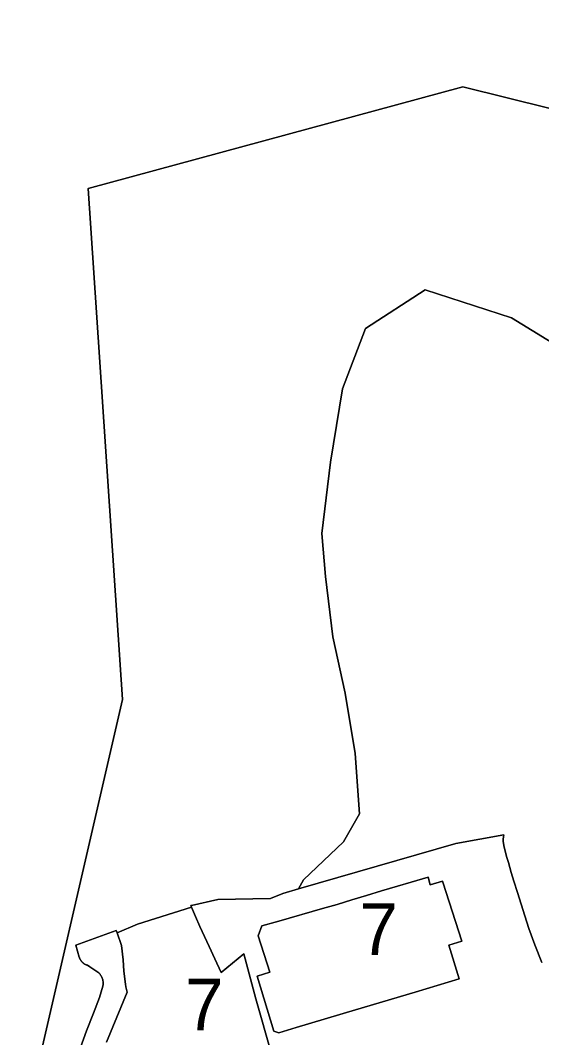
# Model space of a CAD drawing. Extents: x 598968 to 613553, y 4409678 to 4430833.
# Drawn here: x 610348.2 to 610469.1, y 4417944.6 to 4418180.5 of the extents above; entities that cross this region are included whole.
import ezdxf

# ---------------------------------------------------------------- set-up
doc = ezdxf.new("R2010")
doc.units = 0
for name, color, linetype in [('1', 7, 'Continuous'), ('Sòl Rústic Protegit', 7, 'Continuous'), ('Sòl Rústic Protegit - Alt Nivell de Protecció', 7, 'Continuous'), ('ZONA 7. CONJUNTS AMB ORDENACIONS ESPECÍFIQUES', 7, 'Continuous')]:
    doc.layers.add(name, color=color, linetype=linetype)

msp = doc.modelspace()

# ---------------------------------------------------------------- linework, layer by layer
at = {"layer": '1'}
for points in [[(610469.1719, 4417962.0564), (610467.522, 4417966.0962), (610466.172, 4417969.896), (610465.172, 4417972.866), (610463.472, 4417978.2758), (610462.662, 4417980.8756), (610462.072, 4417982.8956), (610461.412, 4417985.2054), (610460.9945, 4417986.6273), (610460.342, 4417989.1553), (610460.152, 4417990.1453), (610460.172, 4417990.7052), (610460.2406, 4417991.071), (610460.262, 4417991.1852), (610460.3542, 4417991.6548), (610449.2359, 4417989.6165), (610412.7421, 4417979.1219), (610409.0633, 4417978.0639), (610406.2134, 4417976.8438), (610394.0436, 4417976.6334), (610387.9462, 4417975.2774), (610387.7808, 4417975.2239), (610387.91, 4417974.8387), (610388.8455, 4417972.6857), (610389.8523, 4417970.3687), (610392.0003, 4417965.7054), (610393.3519, 4417962.8469), (610394.8216, 4417959.7403), (610400.0418, 4417964.017), (610402.8218, 4417953.6371), (610406.4617, 4417940.8574)], [(610368.2422, 4417943.5967), (610373.0321, 4417955.1666), (610372.6692, 4417956.3762), (610372.6305, 4417957.0078), (610372.2021, 4417960.0065), (610372.0521, 4417962.6865), (610371.6621, 4417965.9364), (610370.6721, 4417968.9365), (610370.4958, 4417969.4664), (610370.4584, 4417969.453), (610361.0745, 4417966.0727), (610361.8966, 4417963.3053), (610361.9231, 4417963.2177), (610361.9525, 4417963.1312), (610361.9846, 4417963.0455), (610362.0196, 4417962.9611), (610362.0573, 4417962.8777), (610362.0977, 4417962.7956), (610362.1407, 4417962.715), (610362.1864, 4417962.6358), (610362.2346, 4417962.5581), (610362.2853, 4417962.4819), (610362.3385, 4417962.4076), (610362.3941, 4417962.335), (610362.4521, 4417962.2643), (610362.5123, 4417962.1955), (610362.5748, 4417962.1286), (610362.6392, 4417962.0639), (610362.7059, 4417962.0013), (610362.7746, 4417961.9409), (610362.8452, 4417961.8828), (610362.9177, 4417961.827), (610362.992, 4417961.7736), (610363.0679, 4417961.7228), (610363.1455, 4417961.6743), (610363.2246, 4417961.6285), (610363.3052, 4417961.5852), (610363.3872, 4417961.5445), (610363.4704, 4417961.5067), (610363.4893, 4417961.4989), (610363.5549, 4417961.4716), (610363.6404, 4417961.4391), (610363.7269, 4417961.4096), (610363.8144, 4417961.3829), (610364.3919, 4417960.9928), (610366.4344, 4417959.613), (610366.5097, 4417959.5373), (610366.5825, 4417959.4593), (610366.6528, 4417959.3788), (610366.7205, 4417959.2963), (610366.7854, 4417959.2117), (610366.8477, 4417959.125), (610366.9071, 4417959.0363), (610366.9637, 4417958.9457), (610367.0173, 4417958.8535), (610367.068, 4417958.7595), (610367.1156, 4417958.6639), (610367.1601, 4417958.567), (610367.2015, 4417958.4686), (610367.2398, 4417958.3689), (610367.2748, 4417958.2679), (610367.3065, 4417958.166), (610367.335, 4417958.0632), (610367.3602, 4417957.9595), (610367.382, 4417957.855), (610367.4005, 4417957.7499), (610367.4156, 4417957.6442), (610367.4273, 4417957.5381), (610367.4356, 4417957.4316), (610367.4405, 4417957.3249), (610367.442, 4417957.2183), (610367.44, 4417957.1114), (610367.4346, 4417957.0049), (610367.4259, 4417956.8984), (610367.4137, 4417956.7925), (610367.3981, 4417956.6869), (610367.3792, 4417956.5817), (610366.6044, 4417953.883), (610365.184, 4417950.2973), (610363.6146, 4417946.1933), (610362.1546, 4417942.3434)]]:
    msp.add_lwpolyline(points, dxfattribs=at)
msp.add_lwpolyline([(610442.7612, 4417981.8374), (610443.2818, 4417980.0736), (610446.1412, 4417980.9175), (610446.2129, 4417980.688), (610450.5712, 4417966.9678), (610447.5812, 4417966.0677), (610450.0012, 4417958.2079), (610439.8213, 4417955.1778), (610425.9615, 4417951.0376), (610412.2217, 4417946.9474), (610408.1417, 4417945.7274), (610406.9817, 4417946.0773), (610403.1517, 4417958.8371), (610406.079, 4417959.7655), (610403.4017, 4417968.207), (610404.2217, 4417970.5169), (610408.1817, 4417971.617), (610418.3315, 4417974.5171), (610421.69, 4417975.4879), (610425.1214, 4417976.5472), (610428.5314, 4417977.5673), (610432.0014, 4417978.6073), (610435.6513, 4417979.7074), (610438.8297, 4417980.6284)], close=True, dxfattribs=at)
at = {"layer": 'Sòl Rústic Protegit'}
msp.add_lwpolyline([(610475.1177, 4418103.5104), (610462.1177, 4418111.5104), (610442.1177, 4418118.0104), (610428.3053, 4418109.0104), (610422.9303, 4418095.0104), (610420.1803, 4418078.0104), (610418.1177, 4418061.5104), (610418.9927, 4418051.5104), (610420.6803, 4418037.5104), (610423.5553, 4418024.5104), (610425.8677, 4418010.5104), (610426.8677, 4417996.5104), (610423.1803, 4417990.0104), (610413.9205, 4417981.1585), (610412.7421, 4417979.1219), (610449.2359, 4417989.6165), (610460.3542, 4417991.6548), (610460.262, 4417991.1852), (610460.2406, 4417991.071), (610460.172, 4417990.7052), (610460.152, 4417990.1453), (610460.342, 4417989.1553), (610460.9945, 4417986.6273), (610461.412, 4417985.2054), (610462.072, 4417982.8956), (610462.662, 4417980.8756), (610463.472, 4417978.2758), (610465.172, 4417972.866), (610466.172, 4417969.896), (610467.522, 4417966.0962), (610469.1719, 4417962.0564)], dxfattribs=at)
at = {"layer": 'Sòl Rústic Protegit - Alt Nivell de Protecció'}
for points in [[(610938.3053, 4417258.0102), (610976.1803, 4417352.5102), (610925.6803, 4417403.0102), (610837.3677, 4417510.5102), (610837.3677, 4417554.5102), (610717.4303, 4417605.0102), (610647.9927, 4417684.0102), (610584.9303, 4417707.5102), (610521.8053, 4417755.0102), (610473.9927, 4417747.0102), (610427.1177, 4417739.0102), (610348.2427, 4417810.0102), (610348.2427, 4417920.5102), (610371.9303, 4418023.0102), (610363.9927, 4418141.5102), (610450.8053, 4418165.0102), (610511.6177, 4418150.0102), (610545.4927, 4418141.5102), (610545.4927, 4418173.0102), (610466.5553, 4418259.5102)], [(610466.5553, 4418259.5102), (610545.4927, 4418173.0102), (610545.4927, 4418141.5102), (610511.6177, 4418150.0102), (610450.8053, 4418165.0102), (610363.9927, 4418141.5102), (610371.9303, 4418023.0102), (610348.2427, 4417920.5102), (610348.2427, 4417810.0102), (610427.1177, 4417739.0102), (610473.9927, 4417747.0102), (610521.8053, 4417755.0102), (610584.9303, 4417707.5102), (610647.9927, 4417684.0102), (610717.4303, 4417605.0102), (610837.3677, 4417554.5102), (610837.3677, 4417510.5102), (610925.6803, 4417403.0102), (610976.1803, 4417352.5102), (610938.3053, 4417258.0102)], [(610362.1546, 4417942.3434), (610363.6146, 4417946.1933), (610365.184, 4417950.2973), (610366.6044, 4417953.883), (610367.3792, 4417956.5817), (610367.3981, 4417956.6869), (610367.4137, 4417956.7925), (610367.4259, 4417956.8984), (610367.4346, 4417957.0049), (610367.44, 4417957.1114), (610367.442, 4417957.2183), (610367.4405, 4417957.3249), (610367.4356, 4417957.4316), (610367.4273, 4417957.5381), (610367.4156, 4417957.6442), (610367.4005, 4417957.7499), (610367.382, 4417957.855), (610367.3602, 4417957.9595), (610367.335, 4417958.0632), (610367.3065, 4417958.166), (610367.2748, 4417958.2679), (610367.2398, 4417958.3689), (610367.2015, 4417958.4686), (610367.1601, 4417958.567), (610367.1156, 4417958.6639), (610367.068, 4417958.7595), (610367.0173, 4417958.8535), (610366.9637, 4417958.9457), (610366.9071, 4417959.0363), (610366.8477, 4417959.125), (610366.7854, 4417959.2117), (610366.7205, 4417959.2963), (610366.6528, 4417959.3788), (610366.5825, 4417959.4593), (610366.5097, 4417959.5373), (610366.4344, 4417959.613), (610364.3919, 4417960.9928), (610363.8144, 4417961.3829), (610363.7269, 4417961.4096), (610363.6404, 4417961.4391), (610363.5549, 4417961.4716), (610363.4893, 4417961.4989), (610363.4704, 4417961.5067), (610363.3872, 4417961.5445), (610363.3052, 4417961.5852), (610363.2246, 4417961.6285), (610363.1455, 4417961.6743), (610363.0679, 4417961.7228), (610362.992, 4417961.7736), (610362.9177, 4417961.827), (610362.8452, 4417961.8828), (610362.7746, 4417961.9409), (610362.7059, 4417962.0013), (610362.6392, 4417962.0639), (610362.5748, 4417962.1286), (610362.5123, 4417962.1955), (610362.4521, 4417962.2643), (610362.3941, 4417962.335), (610362.3385, 4417962.4076), (610362.2853, 4417962.4819), (610362.2346, 4417962.5581), (610362.1864, 4417962.6358), (610362.1407, 4417962.715), (610362.0977, 4417962.7956), (610362.0573, 4417962.8777), (610362.0196, 4417962.9611), (610361.9846, 4417963.0455), (610361.9525, 4417963.1312), (610361.9231, 4417963.2177), (610361.8966, 4417963.3053), (610361.0745, 4417966.0727), (610370.4584, 4417969.453), (610370.4958, 4417969.4664), (610370.6721, 4417968.9365), (610375.4421, 4417970.9065), (610387.91, 4417974.8387), (610387.7808, 4417975.2239), (610387.9462, 4417975.2774), (610394.0436, 4417976.6334), (610406.2134, 4417976.8438), (610409.0633, 4417978.0639), (610412.7421, 4417979.1219), (610413.9205, 4417981.1585), (610423.1803, 4417990.0104), (610426.8677, 4417996.5104), (610425.8677, 4418010.5104), (610423.5553, 4418024.5104), (610420.6803, 4418037.5104), (610418.9927, 4418051.5104), (610418.1177, 4418061.5104), (610420.1803, 4418078.0104), (610422.9303, 4418095.0104), (610428.3053, 4418109.0104), (610442.1177, 4418118.0104), (610462.1177, 4418111.5104), (610475.1177, 4418103.5104)]]:
    msp.add_lwpolyline(points, dxfattribs=at)
at = {"layer": 'ZONA 7. CONJUNTS AMB ORDENACIONS ESPECÍFIQUES'}
msp.add_lwpolyline([(610442.7612, 4417981.8374), (610438.8297, 4417980.6284), (610435.6513, 4417979.7074), (610432.0014, 4417978.6073), (610428.5314, 4417977.5673), (610425.1214, 4417976.5472), (610421.69, 4417975.4879), (610418.3315, 4417974.5171), (610408.1817, 4417971.617), (610404.2217, 4417970.5169), (610403.4017, 4417968.207), (610406.079, 4417959.7655), (610403.1517, 4417958.8371), (610406.9817, 4417946.0773), (610408.1417, 4417945.7274), (610412.2217, 4417946.9474), (610425.9615, 4417951.0376), (610439.8213, 4417955.1778), (610450.0012, 4417958.2079), (610447.5812, 4417966.0677), (610450.5712, 4417966.9678), (610446.2129, 4417980.688), (610446.1412, 4417980.9175), (610443.2818, 4417980.0736)], close=True, dxfattribs=at)
msp.add_lwpolyline([(610406.4617, 4417940.8574), (610402.8218, 4417953.6371), (610400.0418, 4417964.017), (610394.8216, 4417959.7403), (610393.3519, 4417962.8469), (610392.0003, 4417965.7054), (610389.8523, 4417970.3687), (610388.8455, 4417972.6857), (610387.91, 4417974.8387), (610375.4421, 4417970.9065), (610370.6721, 4417968.9365), (610371.6621, 4417965.9364), (610372.0521, 4417962.6865), (610372.2021, 4417960.0065), (610372.6305, 4417957.0078), (610372.6692, 4417956.3762), (610373.0321, 4417955.1666), (610368.2422, 4417943.5967)], dxfattribs=at)

# ---------------------------------------------------------------- texts
for p in [(610426.8615, 4417963.7824), (610386.432, 4417946.268)]:
    msp.add_text('7', height=12, dxfattribs=at).set_placement(p)

doc.saveas('drawing.dxf')
